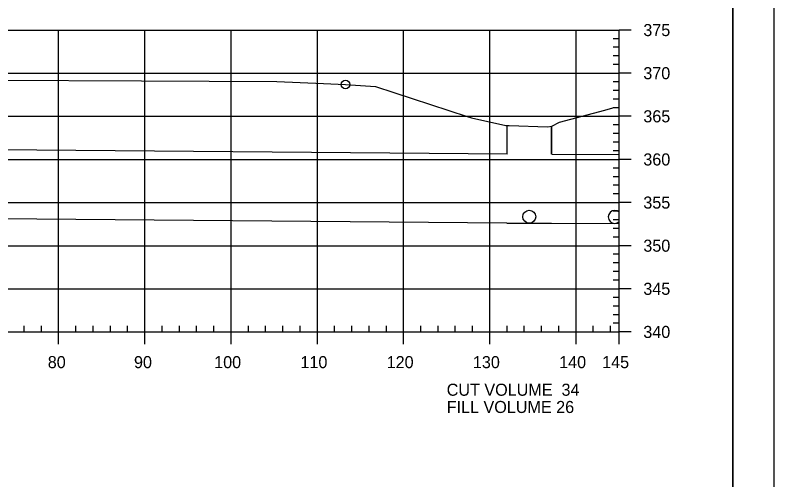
# Model space of a CAD drawing. Extents: x 1359801 to 1362404, y 372415 to 374228.
# Drawn here: x 1361894.9 to 1361982.8, y 373060.8 to 373114.6 of the extents above; entities that cross this region are included whole.
import ezdxf

# ---------------------------------------------------------------- set-up
doc = ezdxf.new("R2010")
doc.units = 0
for name, color, linetype in [('S_DRG_PT_SYM', 7, 'Continuous'), ('S_MAILBOX', 7, 'Continuous'), ('S_PRIMARY_CTL', 7, 'Continuous'), ('S_SHOULDER', 7, 'Continuous'), ('S_UTILITY_POLE_ANNOT', 7, 'Continuous'), ('S_UTL_PT_SYM', 7, 'Continuous'), ('S_WATER_UTILITIES', 7, 'Continuous')]:
    doc.layers.add(name, color=color, linetype=linetype)

msp = doc.modelspace()

# ---------------------------------------------------------------- linework, layer by layer
at = {"layer": 'S_DRG_PT_SYM'}
msp.add_lwpolyline([(1361822.826, 373107.005), (1361835.479, 373107.061), (1361875.66, 373107.196), (1361909.506, 373107.027), (1361925.174, 373106.955), (1361930.595, 373106.731), (1361933.16, 373106.623), (1361934.297, 373106.548), (1361936.615, 373106.386), (1361947.261, 373102.907), (1361947.751, 373102.753), (1361951.753, 373101.875), (1361951.875, 373101.848), (1361952.119, 373101.843), (1361956.588, 373101.721), (1361957.063, 373101.764), (1361957.958, 373102.226), (1361963.22, 373103.644), (1361964.136, 373103.891), (1361964.89, 373103.94)], dxfattribs=at)
at = {"layer": 'S_MAILBOX'}
for p, q in [((1361674.89, 373112.922), (1361964.89, 373112.922)), ((1361899.89, 373077.922), (1361899.89, 373112.922)), ((1361909.89, 373077.922), (1361909.89, 373112.922)), ((1361919.89, 373077.922), (1361919.89, 373112.922)), ((1361929.89, 373077.922), (1361929.89, 373112.922)), ((1361939.89, 373077.922), (1361939.89, 373112.922)), ((1361949.89, 373077.922), (1361949.89, 373112.922)), ((1361959.89, 373077.922), (1361959.89, 373112.922)), ((1361964.89, 373077.922), (1361964.89, 373112.922)), ((1361674.89, 373107.922), (1361964.89, 373107.922)), ((1361674.89, 373102.922), (1361964.89, 373102.922)), ((1361674.89, 373097.922), (1361964.89, 373097.922)), ((1361674.89, 373092.922), (1361964.89, 373092.922)), ((1361674.89, 373087.922), (1361964.89, 373087.922)), ((1361674.89, 373082.922), (1361964.89, 373082.922)), ((1361674.89, 373077.922), (1361964.89, 373077.922))]:
    msp.add_line(p, q, dxfattribs=at)
at = {"layer": 'S_SHOULDER'}
for points in [[(1361649.483, 373161.276), (1361982.823, 373161.276), (1361982.823, 372947.939), (1361649.483, 372947.939)], [(1361895.81, 373157.382), (1361895.81, 373147.502), (1361931.542, 373147.502), (1361931.542, 373144.582), (1361954.742, 373144.582), (1361954.742, 373120.249), (1361978.07, 373120.249), (1361978.07, 372951.922), (1361661.89, 372951.922), (1361661.89, 373157.382)]]:
    msp.add_lwpolyline(points, close=True, dxfattribs=at)
msp.add_circle((1361933.16, 373106.623), 0.5, dxfattribs=at)
at = {"layer": 'S_UTILITY_POLE_ANNOT'}
for p, q in [((1361951.942, 373098.528), (1361796.697, 373099.831)), ((1361957.077, 373098.528), (1361964.89, 373098.502)), ((1361951.875, 373090.528), (1361796.63, 373091.832)), ((1361951.875, 373090.528), (1361957.05, 373090.528)), ((1361957.05, 373090.528), (1361964.89, 373090.502))]:
    msp.add_line(p, q, dxfattribs=at)
for points in [[(1361951.875, 373101.848), (1361951.875, 373098.546)], [(1361957.05, 373098.528), (1361957.05, 373101.768), (1361957.05, 373098.528)]]:
    msp.add_lwpolyline(points, dxfattribs=at)
msp.add_circle((1361954.463, 373091.278), 0.75, dxfattribs=at)
msp.add_arc((1361964.368, 373091.253), 0.75, 45.90031, 314.09969, dxfattribs=at)
at = {"layer": 'S_UTL_PT_SYM'}
msp.add_line((1361978.07, 372951.922), (1361978.07, 373157.382), dxfattribs=at)
at = {"layer": 'S_WATER_UTILITIES'}
for p, q in [((1361964.89, 373077.922), (1361964.89, 373112.922)), ((1361966.29, 373112.922), (1361964.89, 373112.922)), ((1361964.89, 373111.922), (1361964.19, 373111.922)), ((1361964.89, 373110.922), (1361964.19, 373110.922)), ((1361964.89, 373109.922), (1361964.19, 373109.922)), ((1361964.89, 373108.922), (1361964.19, 373108.922)), ((1361966.29, 373107.922), (1361964.89, 373107.922)), ((1361964.89, 373106.922), (1361964.19, 373106.922)), ((1361964.89, 373105.922), (1361964.19, 373105.922)), ((1361964.89, 373104.922), (1361964.19, 373104.922)), ((1361964.89, 373103.922), (1361964.19, 373103.922)), ((1361966.29, 373102.922), (1361964.89, 373102.922)), ((1361964.89, 373101.922), (1361964.19, 373101.922)), ((1361964.89, 373100.922), (1361964.19, 373100.922)), ((1361964.89, 373099.922), (1361964.19, 373099.922)), ((1361964.89, 373098.922), (1361964.19, 373098.922)), ((1361966.29, 373097.922), (1361964.89, 373097.922)), ((1361964.89, 373096.922), (1361964.19, 373096.922)), ((1361964.89, 373095.922), (1361964.19, 373095.922)), ((1361964.89, 373094.922), (1361964.19, 373094.922)), ((1361964.89, 373093.922), (1361964.19, 373093.922)), ((1361966.29, 373092.922), (1361964.89, 373092.922)), ((1361964.89, 373091.922), (1361964.19, 373091.922)), ((1361964.89, 373090.922), (1361964.19, 373090.922)), ((1361964.89, 373089.922), (1361964.19, 373089.922)), ((1361964.89, 373088.922), (1361964.19, 373088.922)), ((1361966.29, 373087.922), (1361964.89, 373087.922)), ((1361964.89, 373086.922), (1361964.19, 373086.922)), ((1361964.89, 373085.922), (1361964.19, 373085.922)), ((1361964.89, 373084.922), (1361964.19, 373084.922)), ((1361964.89, 373083.922), (1361964.19, 373083.922)), ((1361966.29, 373082.922), (1361964.89, 373082.922)), ((1361964.89, 373081.922), (1361964.19, 373081.922)), ((1361964.89, 373080.922), (1361964.19, 373080.922)), ((1361964.89, 373079.922), (1361964.19, 373079.922)), ((1361895.89, 373077.922), (1361895.89, 373078.622)), ((1361897.89, 373077.922), (1361897.89, 373078.622)), ((1361901.89, 373077.922), (1361901.89, 373078.622)), ((1361903.89, 373077.922), (1361903.89, 373078.622)), ((1361905.89, 373077.922), (1361905.89, 373078.622)), ((1361907.89, 373077.922), (1361907.89, 373078.622)), ((1361911.89, 373077.922), (1361911.89, 373078.622)), ((1361913.89, 373077.922), (1361913.89, 373078.622)), ((1361915.89, 373077.922), (1361915.89, 373078.622)), ((1361917.89, 373077.922), (1361917.89, 373078.622)), ((1361921.89, 373077.922), (1361921.89, 373078.622)), ((1361923.89, 373077.922), (1361923.89, 373078.622)), ((1361925.89, 373077.922), (1361925.89, 373078.622)), ((1361927.89, 373077.922), (1361927.89, 373078.622)), ((1361931.89, 373077.922), (1361931.89, 373078.622)), ((1361933.89, 373077.922), (1361933.89, 373078.622)), ((1361935.89, 373077.922), (1361935.89, 373078.622)), ((1361937.89, 373077.922), (1361937.89, 373078.622)), ((1361941.89, 373077.922), (1361941.89, 373078.622)), ((1361943.89, 373077.922), (1361943.89, 373078.622)), ((1361945.89, 373077.922), (1361945.89, 373078.622)), ((1361947.89, 373077.922), (1361947.89, 373078.622)), ((1361951.89, 373077.922), (1361951.89, 373078.622)), ((1361953.89, 373077.922), (1361953.89, 373078.622)), ((1361955.89, 373077.922), (1361955.89, 373078.622)), ((1361957.89, 373077.922), (1361957.89, 373078.622)), ((1361961.89, 373077.922), (1361961.89, 373078.622)), ((1361963.89, 373077.922), (1361963.89, 373078.622)), ((1361964.89, 373078.922), (1361964.19, 373078.922)), ((1361674.89, 373077.922), (1361964.89, 373077.922)), ((1361899.89, 373076.522), (1361899.89, 373077.922)), ((1361909.89, 373076.522), (1361909.89, 373077.922)), ((1361919.89, 373076.522), (1361919.89, 373077.922)), ((1361929.89, 373076.522), (1361929.89, 373077.922)), ((1361939.89, 373076.522), (1361939.89, 373077.922)), ((1361949.89, 373076.522), (1361949.89, 373077.922)), ((1361959.89, 373076.522), (1361959.89, 373077.922)), ((1361964.89, 373076.522), (1361964.89, 373077.922)), ((1361966.29, 373077.922), (1361964.89, 373077.922))]:
    msp.add_line(p, q, dxfattribs=at)

# ---------------------------------------------------------------- texts
at = {"layer": 'S_PRIMARY_CTL'}
for s, p in [('375', (1361967.69, 373112.222)), ('370', (1361967.69, 373107.222)), ('365', (1361967.69, 373102.222)), ('360', (1361967.69, 373097.222)), ('355', (1361967.69, 373092.222)), ('350', (1361967.69, 373087.222)), ('345', (1361967.69, 373082.222)), ('340', (1361967.69, 373077.222)), ('80', (1361898.629, 373073.722)), ('90', (1361908.629, 373073.722)), ('100', (1361917.929, 373073.722)), ('110', (1361927.929, 373073.722)), ('120', (1361937.929, 373073.722)), ('130', (1361947.929, 373073.722)), ('140', (1361957.929, 373073.722)), ('145', (1361962.916, 373073.722)), ('CUT VOLUME  34', (1361944.89, 373070.522)), ('FILL VOLUME 26', (1361944.89, 373068.522))]:
    msp.add_text(s, height=1.4, dxfattribs=at).set_placement(p)
at = {"layer": 'S_SHOULDER'}
for p in [(1361925.131, 373106.905), (1361951.832, 373101.798), (1361951.832, 373101.798), (1361952.076, 373101.793), (1361957.007, 373101.718)]:
    msp.add_text('+', height=0.1, dxfattribs=at).set_placement(p)

doc.saveas('drawing.dxf')
